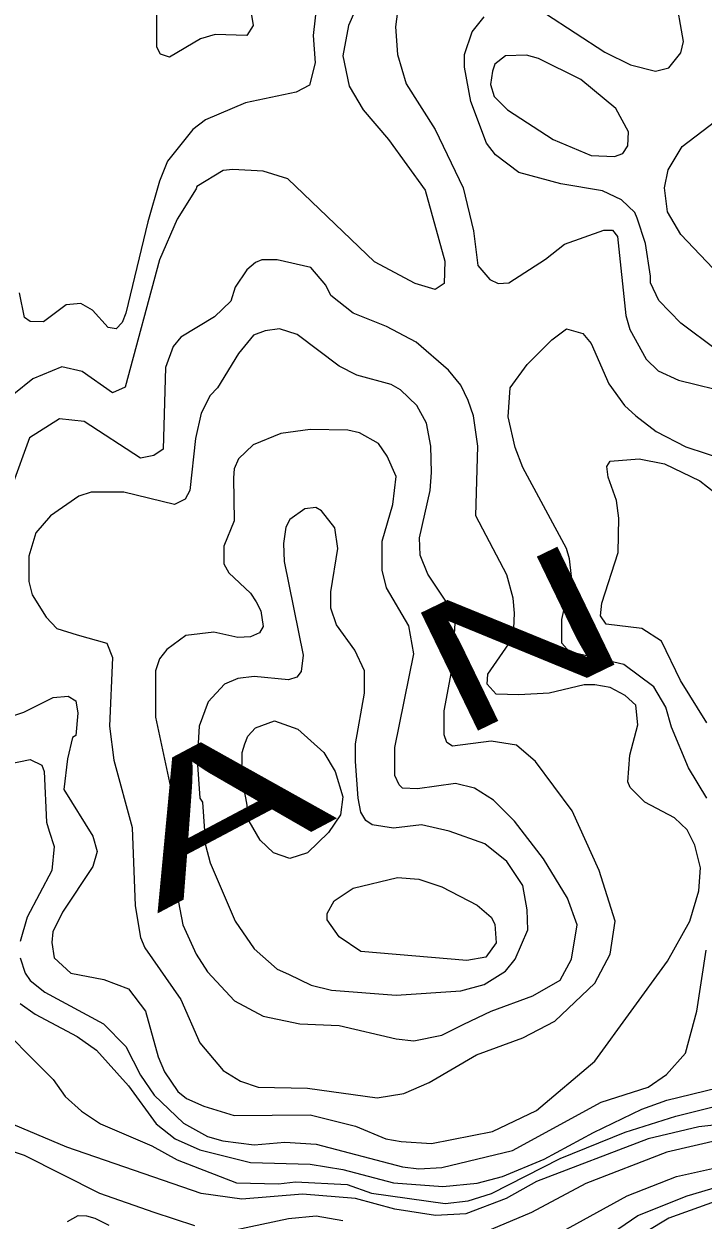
# Model space of a CAD drawing. Extents: x 423 to 448.8, y 7456.3 to 7484.
# Drawn here: x 442.862 to 443.692, y 7480.529 to 7481.99 of the extents above; entities that cross this region are included whole.
import ezdxf
from ezdxf.enums import TextEntityAlignment as Align

# ---------------------------------------------------------------- set-up
doc = ezdxf.new("R2010")
doc.units = 0
doc.header["$LTSCALE"] = 0.032
doc.layers.add('1', color=7, linetype='Continuous', lineweight=25)
doc.layers.add('2', color=7, linetype='Continuous', lineweight=13)
doc.layers.add('61', color=7, linetype='Continuous')

msp = doc.modelspace()

# ---------------------------------------------------------------- linework, layer by layer
at = {"layer": '1'}
for points in [[(443.3188, 7482.0051), (443.3165, 7481.9865), (443.3188, 7481.9525), (443.3297, 7481.9169), (443.3652, 7481.8612), (443.3993, 7481.79), (443.4117, 7481.7374), (443.4171, 7481.6949), (443.4318, 7481.6779), (443.4418, 7481.6732), (443.455, 7481.674), (443.4998, 7481.7026), (443.523, 7481.7212), (443.571, 7481.7382), (443.5818, 7481.7382), (443.588, 7481.7304), (443.5981, 7481.6338), (443.6027, 7481.6168), (443.6228, 7481.5804), (443.6375, 7481.5665), (443.6623, 7481.5549), (443.7288, 7481.5386)], [(443.6104, 7481.1581), (443.5973, 7481.1697), (443.5787, 7481.1798), (443.5602, 7481.1828), (443.547, 7481.1828), (443.5045, 7481.1728), (443.4674, 7481.1705), (443.4395, 7481.1713), (443.4286, 7481.1836), (443.4294, 7481.196), (443.455, 7481.2331), (443.4611, 7481.2517), (443.4619, 7481.2703), (443.4604, 7481.2888), (443.4526, 7481.3174), (443.4147, 7481.3894), (443.4171, 7481.4745), (443.4117, 7481.5116), (443.4055, 7481.5302), (443.3962, 7481.5487), (443.3815, 7481.5673), (443.342, 7481.6013), (443.3057, 7481.6206), (443.2647, 7481.6369), (443.2376, 7481.6585), (443.2314, 7481.6709), (443.2129, 7481.6925), (443.1719, 7481.7018), (443.1533, 7481.7018), (443.1456, 7481.6988), (443.1348, 7481.6895), (443.1208, 7481.6686), (443.1154, 7481.6516), (443.0953, 7481.6322), (443.0543, 7481.6075), (443.045, 7481.5959), (443.0357, 7481.5704), (443.0326, 7481.4706), (443.0211, 7481.4628), (443.0048, 7481.4597), (442.936, 7481.5046), (442.9058, 7481.5077), (442.8694, 7481.4845), (442.8478, 7481.425)], [(442.8254, 7481.1372), (442.8625, 7481.1496), (442.8981, 7481.1674), (442.9167, 7481.1689), (442.9259, 7481.1635), (442.9282, 7481.1481), (442.9259, 7481.121), (442.922, 7481.1187), (442.9158, 7481.0924), (442.9112, 7481.0552), (442.9468, 7480.998), (442.9522, 7480.9795), (442.9468, 7480.9609), (442.9097, 7480.9052), (442.898, 7480.8812), (442.8965, 7480.8681), (442.8996, 7480.8495), (442.9197, 7480.8309), (442.96, 7480.8232), (442.9901, 7480.8116), (443.011, 7480.7845), (443.0265, 7480.7288), (443.0342, 7480.7103), (443.0504, 7480.6863), (443.0613, 7480.6778), (443.0822, 7480.6685), (443.1193, 7480.6569), (443.2121, 7480.6577), (443.2678, 7480.6438), (443.3049, 7480.6283), (443.3235, 7480.6252), (443.3606, 7480.6229), (443.4349, 7480.6376), (443.489, 7480.6631), (443.5601, 7480.7234), (443.6491, 7480.8456), (443.6762, 7480.8944), (443.687, 7480.9315), (443.6893, 7480.9593), (443.6824, 7480.9872), (443.6731, 7481.0057), (443.6576, 7481.0204), (443.6213, 7481.0397), (443.6034, 7481.0575), (443.6003, 7481.0645), (443.6027, 7481.097), (443.6127, 7481.1341), (443.6104, 7481.1581)], [(443.8827, 7480.9006), (443.8981, 7480.7675), (443.8989, 7480.735), (443.8927, 7480.701), (443.885, 7480.684), (443.8711, 7480.6623), (443.8463, 7480.6461), (443.8139, 7480.636), (443.7149, 7480.6275), (443.6483, 7480.612), (443.5493, 7480.5741), (443.4828, 7480.5385), (443.4333, 7480.5177)], [(443.0713, 7480.5223), (443.0218, 7480.5386), (442.9553, 7480.5618), (442.8633, 7480.6082), (442.8424, 7480.6151)], [(443.2523, 7480.5285), (443.2198, 7480.5339), (443.1858, 7480.5308), (443.1208, 7480.5169)]]:
    msp.add_lwpolyline(points, dxfattribs=at)
at = {"layer": '2'}
for points in [[(443.1301, 7482.1427), (443.127, 7482.1211), (443.1278, 7482.0793), (443.1425, 7481.988), (443.1348, 7481.9757), (443.0961, 7481.9772), (443.0783, 7481.9718), (443.0404, 7481.9494), (443.0295, 7481.9532), (443.0249, 7481.9617), (443.0249, 7482.0143), (443.0203, 7482.0344), (443.0102, 7482.0483), (442.9692, 7482.0801), (442.9507, 7482.0886), (442.929, 7482.0924), (442.8981, 7482.0862), (442.8625, 7482.063), (442.8439, 7482.0561)], [(443.2229, 7482.0375), (443.2159, 7481.9757), (443.2183, 7481.9424), (443.2113, 7481.9153), (443.1951, 7481.9068), (443.1332, 7481.8937), (443.0845, 7481.8728), (443.069, 7481.8611), (443.0381, 7481.8225), (443.028, 7481.7978), (443.0141, 7481.7483), (442.987, 7481.6369), (442.9824, 7481.6253), (442.9754, 7481.6175)], [(443.2809, 7482.0375), (443.2593, 7481.988), (443.2523, 7481.9509), (443.2601, 7481.9138), (443.277, 7481.8851)], [(443.4998, 7482.0027), (443.5725, 7481.9555), (443.6035, 7481.9401), (443.6344, 7481.9323), (443.6506, 7481.9362), (443.6653, 7481.9548), (443.6684, 7481.9687), (443.6584, 7482.0267)], [(443.7087, 7481.592), (443.6653, 7481.6245), (443.6383, 7481.6524), (443.6282, 7481.674), (443.6282, 7481.6818), (443.622, 7481.722), (443.612, 7481.7529), (443.6089, 7481.7598), (443.5926, 7481.7753), (443.5695, 7481.7861), (443.5184, 7481.7947), (443.4674, 7481.8086), (443.4387, 7481.8302), (443.4279, 7481.8442), (443.4086, 7481.8952), (443.4008, 7481.937), (443.4008, 7481.9525), (443.4101, 7481.9803), (443.4248, 7481.9988)], [(443.277, 7481.8851), (443.308, 7481.8488), (443.3529, 7481.7869), (443.3768, 7481.7003), (443.376, 7481.6732), (443.3652, 7481.6655), (443.3405, 7481.6732), (443.291, 7481.6995), (443.185, 7481.8008), (443.1549, 7481.8101), (443.1177, 7481.8124), (443.1061, 7481.8109), (443.0736, 7481.7916), (443.0728, 7481.7885), (443.0496, 7481.7514), (443.028, 7481.7019), (442.9863, 7481.5464), (442.9708, 7481.5394), (442.9337, 7481.5657), (442.9089, 7481.5711), (442.8733, 7481.5564), (442.8501, 7481.5379)], [(443.7125, 7481.6833), (443.6654, 7481.7328), (443.6491, 7481.7606), (443.6452, 7481.79), (443.6499, 7481.8117), (443.6669, 7481.8403), (443.7319, 7481.8898)], [(442.9754, 7481.6175), (442.9654, 7481.6191), (442.9462, 7481.6405), (442.9321, 7481.6485), (442.9143, 7481.6469), (442.8865, 7481.6261), (442.8702, 7481.6268), (442.8632, 7481.6315), (442.8571, 7481.6616)], [(443.697, 7481.0444), (443.6746, 7481.0815), (443.6537, 7481.131), (443.6468, 7481.1558), (443.6321, 7481.1805), (443.5957, 7481.2076), (443.5292, 7481.2231), (443.5199, 7481.2339), (443.5199, 7481.2625), (443.5315, 7481.3151), (443.5292, 7481.3368), (443.5253, 7481.3492), (443.472, 7481.4482), (443.4627, 7481.4729), (443.4542, 7481.51), (443.4565, 7481.5456), (443.4774, 7481.5742), (443.5076, 7481.6044), (443.5253, 7481.6175), (443.5455, 7481.6121), (443.5555, 7481.5998), (443.5772, 7481.5503), (443.5965, 7481.524), (443.6104, 7481.5115), (443.6352, 7481.4922), (443.6715, 7481.4737), (443.721, 7481.4574)], [(443.6971, 7481.1364), (443.6646, 7481.1883), (443.6414, 7481.2362), (443.6174, 7481.2517), (443.574, 7481.2571), (443.5671, 7481.2672), (443.5687, 7481.2826), (443.5888, 7481.3445), (443.5896, 7481.3863), (443.5865, 7481.4079), (443.5764, 7481.4365), (443.5748, 7481.4497), (443.5787, 7481.4559), (443.6143, 7481.459), (443.6452, 7481.4528), (443.6886, 7481.4319), (443.7071, 7481.4172)], [(442.8424, 7481.0862), (442.8702, 7481.0916), (442.8842, 7481.0846), (442.8873, 7481.0769), (442.8903, 7481.015), (442.8934, 7481.0042), (442.8996, 7480.9856), (442.8965, 7480.9562), (442.8663, 7480.899), (442.8579, 7480.8696)], [(443.671, 7480.7329), (443.6847, 7480.7845), (443.6963, 7480.8588)], [(442.8579, 7480.8495), (442.864, 7480.8309), (442.8702, 7480.8217), (442.888, 7480.8077), (442.9599, 7480.7691), (442.987, 7480.7412), (443.0048, 7480.7064), (443.0218, 7480.6816), (443.0574, 7480.6476), (443.0868, 7480.6314), (443.1054, 7480.6259), (443.144, 7480.6213), (443.1812, 7480.6244), (443.2198, 7480.6221), (443.325, 7480.5943), (443.3451, 7480.5919), (443.373, 7480.5935), (443.4596, 7480.6144), (443.5679, 7480.6732), (443.6251, 7480.6917), (443.6475, 7480.7071), (443.671, 7480.7329)], [(442.8176, 7480.7814), (442.8981, 7480.701), (442.9128, 7480.6801), (442.9329, 7480.6623), (442.9561, 7480.6469), (443.0187, 7480.6198), (443.0497, 7480.6027), (443.1224, 7480.5749), (443.1734, 7480.5734), (443.1942, 7480.5759), (443.2573, 7480.5725), (443.2874, 7480.562), (443.3774, 7480.5496), (443.4052, 7480.5529), (443.4337, 7480.5619), (443.5177, 7480.6043), (443.5973, 7480.6368), (443.6592, 7480.6561), (443.7613, 7480.6816)], [(442.8578, 7480.7938), (442.8764, 7480.7806), (442.9275, 7480.7536), (442.9514, 7480.7366), (442.9901, 7480.6933), (443.0241, 7480.6468), (443.0473, 7480.6283), (443.0775, 7480.6151), (443.1394, 7480.5997), (443.2121, 7480.5974), (443.2523, 7480.5912), (443.3142, 7480.5749), (443.3745, 7480.5703), (443.4163, 7480.5742), (443.4472, 7480.5826), (443.4983, 7480.6035), (443.5586, 7480.636), (443.6174, 7480.6646), (443.6483, 7480.6755), (443.7102, 7480.6909)], [(443.7984, 7480.6553), (443.687, 7480.643), (443.6251, 7480.6283), (443.489, 7480.5764), (443.4519, 7480.5556), (443.4024, 7480.537), (443.3653, 7480.5347), (443.3158, 7480.5424), (443.2678, 7480.5556), (443.2028, 7480.561), (443.1286, 7480.5548), (443.0791, 7480.5618), (442.9151, 7480.6182), (442.8416, 7480.6492)], [(443.5091, 7480.5092), (443.5996, 7480.5587), (443.6599, 7480.5826), (443.8324, 7480.6206)], [(443.574, 7480.5084), (443.6128, 7480.5347), (443.6731, 7480.5587), (443.7458, 7480.5803)], [(443.7435, 7480.5648), (443.6506, 7480.5316), (443.5633, 7480.479)], [(442.9159, 7480.5277), (442.929, 7480.5347), (442.9389, 7480.5346), (442.9492, 7480.5314), (442.9662, 7480.5231)]]:
    msp.add_lwpolyline(points, dxfattribs=at)
for points in [[(443.5857, 7481.8867), (443.5431, 7481.9223), (443.4913, 7481.9478), (443.4766, 7481.9517), (443.4511, 7481.9509), (443.438, 7481.9408), (443.4349, 7481.9324), (443.4325, 7481.9161), (443.4372, 7481.9014), (443.4534, 7481.8851), (443.5091, 7481.8488), (443.5555, 7481.8295), (443.5841, 7481.8279), (443.5942, 7481.8318), (443.6004, 7481.8411), (443.6011, 7481.8581)], [(442.9274, 7481.244), (442.9638, 7481.2339), (442.9708, 7481.2161), (442.9669, 7481.1326), (442.9723, 7481.0908), (442.9947, 7481.0088), (442.9986, 7480.9129), (443.0048, 7480.8742), (443.0102, 7480.8619), (443.0543, 7480.7985), (443.0775, 7480.7459), (443.1061, 7480.7118), (443.127, 7480.6987), (443.1487, 7480.6917), (443.209, 7480.6902), (443.2941, 7480.6785), (443.3266, 7480.684), (443.3575, 7480.6971), (443.4155, 7480.7311), (443.472, 7480.752), (443.5114, 7480.7722), (443.5602, 7480.8185), (443.5787, 7480.8541), (443.5849, 7480.8944), (443.5656, 7480.9562), (443.5323, 7481.029), (443.4875, 7481.0893), (443.4643, 7481.1094), (443.4333, 7481.114), (443.3861, 7481.1078), (443.3791, 7481.1125), (443.3761, 7481.1218), (443.3761, 7481.1512), (443.3861, 7481.2053), (443.39, 7481.2648), (443.3861, 7481.2672), (443.3822, 7481.2788), (443.356, 7481.3182), (443.3467, 7481.3414), (443.3459, 7481.3623), (443.359, 7481.4203), (443.3606, 7481.442), (443.3598, 7481.4745), (443.3544, 7481.5023), (443.3428, 7481.524), (443.3227, 7481.5433), (443.3111, 7481.5495), (443.2693, 7481.5611), (443.2477, 7481.5719), (443.1966, 7481.6106), (443.175, 7481.6175), (443.1571, 7481.6153), (443.1432, 7481.6098), (443.1247, 7481.5874), (443.0992, 7481.5456), (443.0899, 7481.5363), (443.0791, 7481.5147), (443.0721, 7481.4837), (443.0651, 7481.4203), (443.0597, 7481.4095), (443.0466, 7481.4033), (442.9847, 7481.418), (442.9445, 7481.418), (442.9298, 7481.4133), (442.8949, 7481.3894), (442.8772, 7481.3685), (442.8687, 7481.3399), (442.8687, 7481.3089), (442.8725, 7481.2927), (442.8895, 7481.2656), (442.9027, 7481.2517)], [(443.4, 7480.7683), (443.4333, 7480.7845), (443.4844, 7480.8031), (443.5176, 7480.8224), (443.5315, 7480.848), (443.5385, 7480.8897), (443.5269, 7480.9222), (443.4975, 7480.9702), (443.4619, 7481.0166), (443.4364, 7481.0421), (443.4132, 7481.0568), (443.39, 7481.0622), (443.3436, 7481.056), (443.325, 7481.0568), (443.3211, 7481.0606), (443.3157, 7481.0723), (443.3157, 7481.1063), (443.339, 7481.2208), (443.3328, 7481.2548), (443.3057, 7481.3012), (443.3003, 7481.3229), (443.3003, 7481.3584), (443.3134, 7481.4033), (443.3173, 7481.4373), (443.3065, 7481.4621), (443.2956, 7481.4776), (443.2724, 7481.4907), (443.2585, 7481.4938), (443.2121, 7481.4946), (443.1765, 7481.4899), (443.1425, 7481.476), (443.1247, 7481.459), (443.1193, 7481.4466), (443.1185, 7481.4358), (443.1193, 7481.3831), (443.1069, 7481.3523), (443.1069, 7481.3306), (443.1131, 7481.3198), (443.1394, 7481.295), (443.1463, 7481.2842), (443.1518, 7481.2734), (443.1549, 7481.254), (443.1502, 7481.2463), (443.1394, 7481.2416), (443.1239, 7481.2409), (443.0945, 7481.2471), (443.0605, 7481.2432), (443.0373, 7481.2262), (443.028, 7481.2146), (443.0234, 7481.1999), (443.0234, 7481.1434), (443.0427, 7481.0522), (443.0458, 7480.947), (443.0566, 7480.8897), (443.0729, 7480.8541), (443.0868, 7480.8325), (443.12, 7480.7969), (443.1549, 7480.7783), (443.1997, 7480.769), (443.2477, 7480.7667), (443.3173, 7480.7505), (443.339, 7480.7482), (443.373, 7480.7551)], [(443.1858, 7480.8294), (443.2137, 7480.8162), (443.2384, 7480.81), (443.3173, 7480.8039), (443.3962, 7480.8093), (443.4248, 7480.817), (443.4511, 7480.8332), (443.4627, 7480.848), (443.4782, 7480.8835), (443.4774, 7480.9083), (443.472, 7480.9377), (443.4526, 7480.9671), (443.4256, 7480.9887), (443.3823, 7481.0042), (443.3482, 7481.0119), (443.3142, 7481.008), (443.2879, 7481.0119), (443.2801, 7481.0173), (443.274, 7481.0274), (443.2709, 7481.0444), (443.2678, 7481.0893), (443.2678, 7481.1109), (443.2786, 7481.1728), (443.2786, 7481.1999), (443.267, 7481.2254), (443.2446, 7481.2563), (443.2376, 7481.2765), (443.2376, 7481.2966), (443.2461, 7481.3492), (443.2423, 7481.3747), (443.226, 7481.3955), (443.2191, 7481.3994), (443.2059, 7481.3979), (443.1874, 7481.3847), (443.1827, 7481.3754), (443.1796, 7481.3554), (443.1804, 7481.3337), (443.2036, 7481.2192), (443.2013, 7481.1991), (443.1958, 7481.1921), (443.1858, 7481.189), (443.144, 7481.1929), (443.1239, 7481.1906), (443.1077, 7481.1836), (443.0876, 7481.162), (443.0767, 7481.1326), (443.0744, 7481.0908), (443.0775, 7481.0444), (443.0806, 7481.0398), (443.0845, 7480.9872), (443.0899, 7480.9655), (443.1208, 7480.8944), (443.144, 7480.8603), (443.1719, 7480.8356)], [(443.1347, 7481.0382), (443.1286, 7481.0707), (443.1293, 7481.1001), (443.1324, 7481.1109), (443.1363, 7481.1202), (443.1456, 7481.1302), (443.1688, 7481.1388), (443.1974, 7481.1287), (443.2291, 7481.1001), (443.243, 7481.0769), (443.2523, 7481.046), (443.2492, 7481.0243), (443.2345, 7481.0027), (443.209, 7480.9779), (443.1874, 7480.9709), (443.1673, 7480.9779), (443.151, 7480.9933), (443.1379, 7481.0165)], [(443.2647, 7480.9345), (443.3188, 7480.9477), (443.3451, 7480.9454), (443.373, 7480.9361), (443.4163, 7480.9137), (443.4333, 7480.899), (443.438, 7480.8905), (443.4395, 7480.868), (443.4271, 7480.8503), (443.4039, 7480.8464), (443.274, 7480.8572), (443.2476, 7480.875), (443.233, 7480.8959), (443.233, 7480.9037), (443.2415, 7480.9191)]]:
    msp.add_lwpolyline(points, close=True, dxfattribs=at)

# ---------------------------------------------------------------- texts
at = {"layer": '61'}
for s, rotation, width, p in [('N', 25.818, 1.55, (443.5006, 7481.1672)), ('A', 27.923, 1.75, (443.1354, 7480.9618))]:
    msp.add_text(s, height=0.16, rotation=rotation, dxfattribs=dict(at, width=width)).set_placement(p, align=Align.CENTER)

doc.saveas('drawing.dxf')
